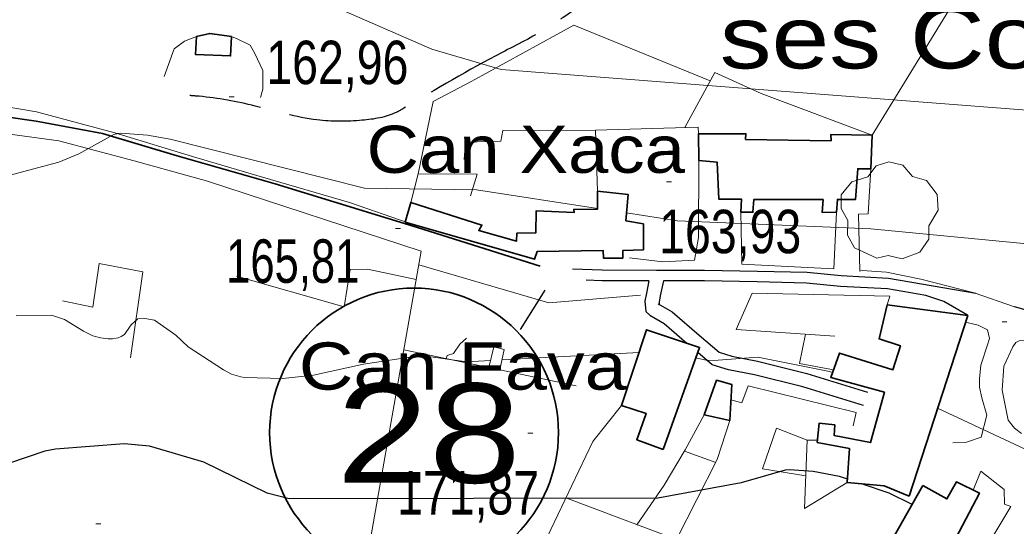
# Model space of a CAD drawing. Extents: x 483840 to 488445, y 4386047 to 4389027.
# Drawn here: x 484749 to 484949.7, y 4386599.1 to 4386701 of the extents above; entities that cross this region are included whole.
import ezdxf
from ezdxf.enums import TextEntityAlignment as Align

# ---------------------------------------------------------------- set-up
doc = ezdxf.new("R2010")
doc.units = 0
doc.header["$LTSCALE"] = 4
doc.linetypes.add('LONG_DASHED', pattern=[7.5, 6, -1.5])
for name, color, linetype, lineweight in [('13', 7, 'Continuous', 25), ('29', 7, 'Continuous', 13), ('38', 7, 'Continuous', 25), ('46', 7, 'Continuous', 25), ('47', 7, 'Continuous', 35), ('51', 7, 'Continuous', 13), ('6', 7, 'Continuous', 35), ('7', 7, 'Continuous', 13), ('8', 7, 'Continuous', 25), ('9', 7, 'Continuous', 13)]:
    doc.layers.add(name, color=color, linetype=linetype, lineweight=lineweight)
doc.layers.add('5', color=7, linetype='Continuous')

msp = doc.modelspace()

# ---------------------------------------------------------------- linework, layer by layer
at = {"layer": '29'}
msp.add_lwpolyline([(484921.67, 4386653.01), (484917.13, 4386655.13), (484915.72, 4386657.67), (484915.82, 4386660.65), (484914.45, 4386663.06), (484914.49, 4386665.81), (484916.65, 4386668.41), (484919.84, 4386669.41), (484921.49, 4386671.6), (484924.06, 4386672.43), (484926.92, 4386671.78), (484928.87, 4386669.51), (484931.68, 4386668.69), (484933.81, 4386665.84), (484934.05, 4386662.71), (484932.17, 4386659.56), (484932.17, 4386656.88), (484930.35, 4386654.27), (484926.73, 4386652.93), (484923.96, 4386653.56)], close=True, dxfattribs=at)
at = {"layer": '38'}
for points in [[(484941.62, 4386645.92), (484924.03, 4386648.92), (484914.48, 4386649.45), (484907.62, 4386650.13), (484897.61, 4386650.37), (484886.93, 4386650.57), (484877.24, 4386650.54), (484866.31, 4386650.59), (484860.3, 4386650.84)], [(484875.74, 4386648.44), (484866.26, 4386648.49), (484863.1, 4386648.62)], [(484875.74, 4386648.44), (484875.21, 4386646), (484874.91, 4386644.34), (484875.07, 4386642.29), (484875.92, 4386641.54), (484878.78, 4386639.9), (484883.38, 4386635.91)], [(484878.66, 4386648.44), (484878, 4386645.44), (484877.77, 4386644.2), (484877.81, 4386643.66), (484877.58, 4386643.86), (484880.44, 4386642.23), (484885.87, 4386637.49), (484889.89, 4386634.08), (484892.46, 4386633.28), (484897.62, 4386632.31), (484907.53, 4386629.82), (484919.79, 4386626.06)], [(484939.91, 4386641.52), (484935.14, 4386644.29), (484931.55, 4386645.51), (484923.8, 4386646.83), (484914.32, 4386647.35), (484907.49, 4386648.03), (484897.56, 4386648.27), (484886.91, 4386648.47), (484878.66, 4386648.44)], [(484918.96, 4386623.34), (484906.77, 4386627.08), (484897.01, 4386629.53), (484891.77, 4386630.52), (484888.49, 4386631.54), (484885.57, 4386634.03)]]:
    msp.add_lwpolyline(points, dxfattribs=at)
at = {"layer": '38', "linetype": 'LONG_DASHED'}
msp.add_spline([(484931.95, 4386740.18), (484918.48, 4386734.9), (484913.58, 4386732.02), (484901.33, 4386726.64), (484893.18, 4386720.83), (484886.82, 4386716.76), (484876.58, 4386710.73), (484871.55, 4386708.12), (484862.87, 4386704.27), (484855.1, 4386699.33), (484846.12, 4386694.47), (484826.3, 4386683.22), (484824.81, 4386682.4), (484817.94, 4386680.81), (484808.82, 4386680.87), (484796.39, 4386683.67), (484785.07, 4386685.64), (484783.17, 4386685.79)], degree=3, dxfattribs=at)
at = {"layer": '46'}
msp.add_lwpolyline([(484969.91, 4386643.72), (484966.82, 4386640.6), (484965.56, 4386640.3), (484960.16, 4386640.38), (484959.44, 4386640.45), (484958.2, 4386640.76), (484949.4, 4386643.23)], dxfattribs=at)
at = {"layer": '47'}
for points in [[(484791.59, 4386697.69), (484791.41, 4386693.78), (484784.36, 4386694.03), (484784.57, 4386697.72), (484787.22, 4386698.3)], [(484912.38, 4386677.94), (484920.75, 4386677.78), (484920.46, 4386671.05), (484917.81, 4386671.05), (484917.39, 4386664.88), (484913.7, 4386664.88), (484913.51, 4386662.27), (484910.67, 4386662.23), (484910.82, 4386664.83), (484896.88, 4386664.88), (484896.69, 4386662.27), (484894.26, 4386662.29), (484894.38, 4386664.94), (484889.81, 4386664.95), (484889.46, 4386672.4), (484885.79, 4386672.68), (484885.72, 4386678.1), (484888.41, 4386678.06), (484895.26, 4386678.11), (484895.2, 4386676.96), (484912.45, 4386676.68)], [(484874.65, 4386654.69), (484870.48, 4386654.58), (484870.46, 4386653.02), (484866.58, 4386653.01), (484866.49, 4386654.59), (484853.21, 4386654.39), (484852.68, 4386652.83), (484826.61, 4386660.29), (484827.71, 4386664.28), (484842.06, 4386659.71), (484841.42, 4386658.6), (484849.07, 4386656.47), (484849.11, 4386658.07), (484852.95, 4386658.16), (484852.97, 4386662.54), (484860.65, 4386662.23), (484860.59, 4386662.87), (484865.39, 4386662.92), (484865.39, 4386666.55), (484871.56, 4386665.85), (484871.09, 4386660.58), (484874.62, 4386659.92)], [(484928.18, 4386605.08), (484939.97, 4386641.51), (484923.72, 4386643.6), (484923.72, 4386643.6), (484922.15, 4386636.75), (484926.42, 4386635.39), (484924.89, 4386630.56), (484914.1, 4386633.92), (484912.38, 4386628.99), (484923.2, 4386626.01), (484920.36, 4386615.87), (484913.03, 4386617.33), (484913.16, 4386619.43), (484910.06, 4386619.81), (484909.64, 4386615.9), (484916.17, 4386614.67), (484915.69, 4386607.82), (484923.12, 4386607.18)], [(484878.58, 4386614.5), (484885.94, 4386635.06), (484875.22, 4386638.61), (484870.18, 4386623.37), (484875.16, 4386621.77), (484873.26, 4386616.47)], [(484886.83, 4386621.49), (484889.37, 4386628.45), (484892.44, 4386627.58), (484892, 4386620.32)], [(484930.93, 4386607.22), (484924.86, 4386596.58), (484934.84, 4386591.38), (484942.38, 4386605.69), (484937.68, 4386607.95), (484935.78, 4386604.53)]]:
    msp.add_lwpolyline(points, close=True, dxfattribs=at)
at = {"layer": '47', "lineweight": 13}
msp.add_lwpolyline([(484844.5, 4386635.18), (484846.55, 4386634.63), (484845.65, 4386630.54), (484843.47, 4386631)], close=True, dxfattribs=at)
at = {"layer": '51'}
for p, q in [((484826.32, 4386634.54), (484843.47, 4386630.99)), ((484861.04, 4386627.33), (484845.65, 4386630.54)), ((484882.88, 4386614.18), (484889.19, 4386611.9))]:
    msp.add_line(p, q, dxfattribs=at)
for points in [[(484949.66, 4386722.51), (484945.15, 4386717.73), (484920.75, 4386677.78)], [(484829.2, 4386670), (484832.26, 4386684.57), (484840.06, 4386688.72), (484860.57, 4386699.99), (484888.1, 4386688.79)], [(484784.57, 4386697.72), (484782.12, 4386696.72), (484780.05, 4386695.2), (484778, 4386689.65)], [(484791.59, 4386697.69), (484792.72, 4386697.24), (484795.39, 4386695.94), (484796.29, 4386694.26), (484797.9, 4386690.82), (484797.88, 4386687.07), (484797.44, 4386685.38)], [(484920.75, 4386677.78), (484898.37, 4386686.18), (484889.01, 4386690.46), (484882.99, 4386679.36)], [(484698.51, 4386666.43), (484707.32, 4386674.15), (484714.31, 4386679.9), (484721.25, 4386683.43), (484727.2, 4386684.31), (484737.17, 4386684.69), (484741.16, 4386684.41), (484752.27, 4386682.48), (484768.11, 4386678.28), (484784.43, 4386673.3), (484797.84, 4386669.37), (484815.41, 4386664.27), (484827.42, 4386660.06)], [(484819.11, 4386593.84), (484829.84, 4386654.42), (484786.74, 4386668.54), (484771.98, 4386672.65), (484756.82, 4386676.66), (484745.46, 4386678.19), (484726.8, 4386680.11), (484722.77, 4386679.37), (484720.83, 4386678.6), (484716.05, 4386675.18), (484710.86, 4386671.85), (484703.96, 4386664.94), (484703.45, 4386656.98)], [(484864.95, 4386678.82), (484846.25, 4386678.73), (484845.86, 4386676.62), (484838.73, 4386676.42), (484838.46, 4386672.92)], [(484865.39, 4386666.53), (484864.95, 4386678.82), (484885.65, 4386679.44), (484885.72, 4386678.1)], [(484885.81, 4386672.68), (484885.72, 4386657.2), (484884.94, 4386652.65), (484878.56, 4386652.28), (484871.79, 4386653.08)], [(484827.71, 4386664.28), (484829.2, 4386670), (484841.13, 4386669.95), (484839.79, 4386665.56)], [(484949.4, 4386643.23), (484941.24, 4386646.02), (484930.5, 4386648.78), (484923.6, 4386650.24), (484918.69, 4386650.56), (484918.2, 4386650.39), (484917.99, 4386661.89), (484919.92, 4386661.94), (484920.46, 4386671.05)], [(484913.51, 4386662.27), (484913.01, 4386650.91), (484894.42, 4386651.85), (484894.26, 4386662.29)], [(484771.26, 4386632.98), (484773.76, 4386650.3), (484764.9, 4386651.93), (484763.63, 4386643.13), (484757.52, 4386644.45)], [(484874.04, 4386645.55), (484855.57, 4386644.06), (484829.36, 4386651.71)], [(484792.59, 4386649.38), (484814.29, 4386643.24), (484815.54, 4386650.77), (484819.02, 4386650.8), (484828.83, 4386648.72)], [(484923.72, 4386643.6), (484924.31, 4386645.38), (484896.54, 4386645.98), (484893.32, 4386638.64), (484913.2, 4386637.29)], [(484936.99, 4386615.85), (484939.76, 4386616), (484942.69, 4386616.96), (484943.85, 4386621.43), (484942.85, 4386624.91), (484942.35, 4386627.04), (484942.35, 4386628.75), (484942.65, 4386631.46), (484944.05, 4386635.79), (484944.39, 4386636.84), (484943.96, 4386638.61), (484942.06, 4386639.51), (484939.53, 4386640.16)], [(484907.27, 4386637.7), (484906.08, 4386631.84), (484912.93, 4386630.55)], [(484838.95, 4386636.91), (484837.63, 4386635.69), (484836.37, 4386633.83), (484835.07, 4386633.42), (484834.86, 4386632.78)], [(484959.38, 4386633.93), (484951.39, 4386636.47), (484950.35, 4386636.36), (484949.69, 4386636.02), (484949.07, 4386635.2), (484947.28, 4386631.29), (484946.92, 4386626.45), (484948.12, 4386620.37), (484949.41, 4386618.81), (484950.82, 4386617.68)], [(484916.92, 4386619.24), (484917.47, 4386621.91), (484895.73, 4386627.3), (484894.43, 4386623.86), (484892.26, 4386624.52)], [(484854.53, 4386595.41), (484864.42, 4386616.08), (484870.18, 4386623.37)], [(484886.83, 4386621.49), (484883.02, 4386614.42), (484878.82, 4386607.32), (484873.32, 4386599.34)], [(484892, 4386620.32), (484889.47, 4386612.46), (484881.25, 4386596.35), (484858.99, 4386604.74)], [(484907.59, 4386616.37), (484901.46, 4386618.79), (484898.63, 4386610.57), (484907.33, 4386609.19)], [(484915.69, 4386607.82), (484907.09, 4386602.58), (484907.59, 4386616.37), (484909.7, 4386616.35)], [(484934.84, 4386591.38), (484942.44, 4386592.63), (484948.64, 4386603.01), (484947.38, 4386603.5), (484947.31, 4386606.45), (484942.61, 4386610.13), (484941.09, 4386606.31)]]:
    msp.add_lwpolyline(points, dxfattribs=at)
at = {"layer": '6', "lineweight": 25}
msp.add_line((484849.85, 4386638.68), (484854.8, 4386646.59), dxfattribs=at)
at = {"layer": '6'}
msp.add_lwpolyline([(484853.83, 4386651.43), (484829.07, 4386659.2), (484800.41, 4386667.98), (484780.66, 4386673.63), (484765.62, 4386678.12), (484752.26, 4386680.6), (484739.16, 4386682.53), (484733.6, 4386683.05), (484726.44, 4386683.19), (484721.56, 4386682.61), (484716.47, 4386680.06), (484709.49, 4386675.03), (484701.94, 4386668.98), (484696.71, 4386663.28), (484692.09, 4386660), (484689.62, 4386659.03), (484684.79, 4386658.31)], dxfattribs=at)
msp.add_circle((484828.39, 4386617.9), 29.1, dxfattribs=at)
at = {"layer": '7'}
for p, q in [((484791.16, 4386685.54), (484792.16, 4386685.54)), ((484879.28, 4386668.4), (484880.28, 4386668.4)), ((484824.63, 4386658.99), (484825.63, 4386658.99)), ((484946.89, 4386640.24), (484947.89, 4386640.24)), ((484851.32, 4386617.75), (484852.32, 4386617.75)), ((484764.26, 4386599.51), (484765.26, 4386599.51))]:
    msp.add_line(p, q, dxfattribs=at)
at = {"layer": '8'}
msp.add_line((484918.54, 4386607.57), (484918.52, 4386607.58), dxfattribs=at)
for points in [[(484915.74, 4386608.5), (484914.1, 4386609.05), (484908.82, 4386610.04), (484904.06, 4386610.38), (484903.17, 4386610.3), (484894.33, 4386607.76), (484877.53, 4386604.67), (484803.2, 4386604.52), (484798.77, 4386605.67), (484786.05, 4386611.95), (484775.08, 4386615.15), (484769.99, 4386615.63), (484756.1, 4386614.58), (484753.97, 4386614.17), (484743.05, 4386610.49)], [(484928.77, 4386603.44), (484924.13, 4386605.71), (484918.54, 4386607.57)]]:
    msp.add_lwpolyline(points, dxfattribs=at)
at = {"layer": '9'}
for points in [[(484711.36, 4386683.5), (484716.87, 4386708.66), (484717.89, 4386711.27), (484719.61, 4386713.75), (484720.63, 4386714.71), (484721.94, 4386715.59), (484723.81, 4386716.52), (484725.36, 4386717.02), (484727.75, 4386717.4), (484750.66, 4386716.47), (484813.17, 4386703.32), (484831.98, 4386695.11), (484845.93, 4386691.05), (484991.77, 4386679.79), (484995.69, 4386678.83), (484996.96, 4386678.38), (485004.42, 4386674.38)], [(484741.32, 4386668.3), (484756.81, 4386672.39), (484760.86, 4386674.06), (484767.75, 4386677.87), (484768.35, 4386678.07), (484768.47, 4386678.09), (484768.48, 4386678.08), (484768.51, 4386678.1), (484768.63, 4386678.13), (484769.27, 4386678.21), (484774.69, 4386677.82), (484779.26, 4386677), (484818.4, 4386667.11), (484840.97, 4386666.82), (484865.39, 4386663.06)], [(484871.23, 4386662.16), (484881.51, 4386660.57), (484920.44, 4386658.92), (484961.02, 4386655.08), (484968, 4386653)], [(484843.81, 4386632.4), (484838.95, 4386632.14), (484830.39, 4386633.34), (484829.31, 4386633.33), (484818.2, 4386631.65), (484808.12, 4386629.45), (484801.92, 4386628.81), (484794.24, 4386628.98), (484793.5, 4386629.12), (484791.62, 4386629.65), (484789.97, 4386630.53), (484782.89, 4386635.2), (484780.4, 4386637.53), (484776.11, 4386640.57), (484774.1, 4386640.88), (484772.68, 4386640.82), (484772.64, 4386640.77), (484771.43, 4386639.67), (484771.15, 4386639.34), (484770.04, 4386637.66), (484769.33, 4386637.25), (484768.73, 4386637), (484768.36, 4386636.9), (484767.6, 4386636.79), (484766.73, 4386636.77), (484765.2, 4386636.98), (484763.66, 4386637.42), (484761.74, 4386638.3), (484757.91, 4386640.68), (484755.33, 4386641.54), (484748.23, 4386641.49)], [(484873.73, 4386634.1), (484872.45, 4386633.93), (484846.09, 4386632.52)], [(484912.72, 4386629.97), (484912.13, 4386630.19), (484897.69, 4386633.07), (484889.66, 4386632.46), (484887.53, 4386632.44), (484885.2, 4386632.98)], [(484964.87, 4386607.01), (484964.31, 4386607.65), (484960.3, 4386610.91), (484959.57, 4386611.36), (484957.09, 4386612.56), (484952.57, 4386614.1), (484933.91, 4386622.8)]]:
    msp.add_lwpolyline(points, dxfattribs=at)

# ---------------------------------------------------------------- texts
at = {"layer": '13', "width": 1.25}
msp.add_text('28', height=20, dxfattribs=at).set_placement((484831.35, 4386607.78), align=Align.CENTER)
at = {"layer": '5'}
for s, height, width, p in [('ses Coves', 12.5, 1.25, (484890, 4386691.26)), ('Can Xaca', 9.5, 1.15, (484818.82, 4386670.22)), ('Can Fava', 9.5, 1.2, (484805.16, 4386626.55))]:
    msp.add_text(s, height=height, dxfattribs=dict(at, width=width)).set_placement(p)
at = {"layer": '7'}
for s, width, p in [('162,96', 0.8, (484798.62, 4386688.09)), ('163,93', 0.8, (484877.79, 4386654.03)), ('165,81', 0.75, (484790.52, 4386648.07)), ('171,87', 0.8, (484824.96, 4386601.39))]:
    msp.add_text(s, height=8.75, dxfattribs=dict(at, width=width)).set_placement(p)

doc.saveas('drawing.dxf')
